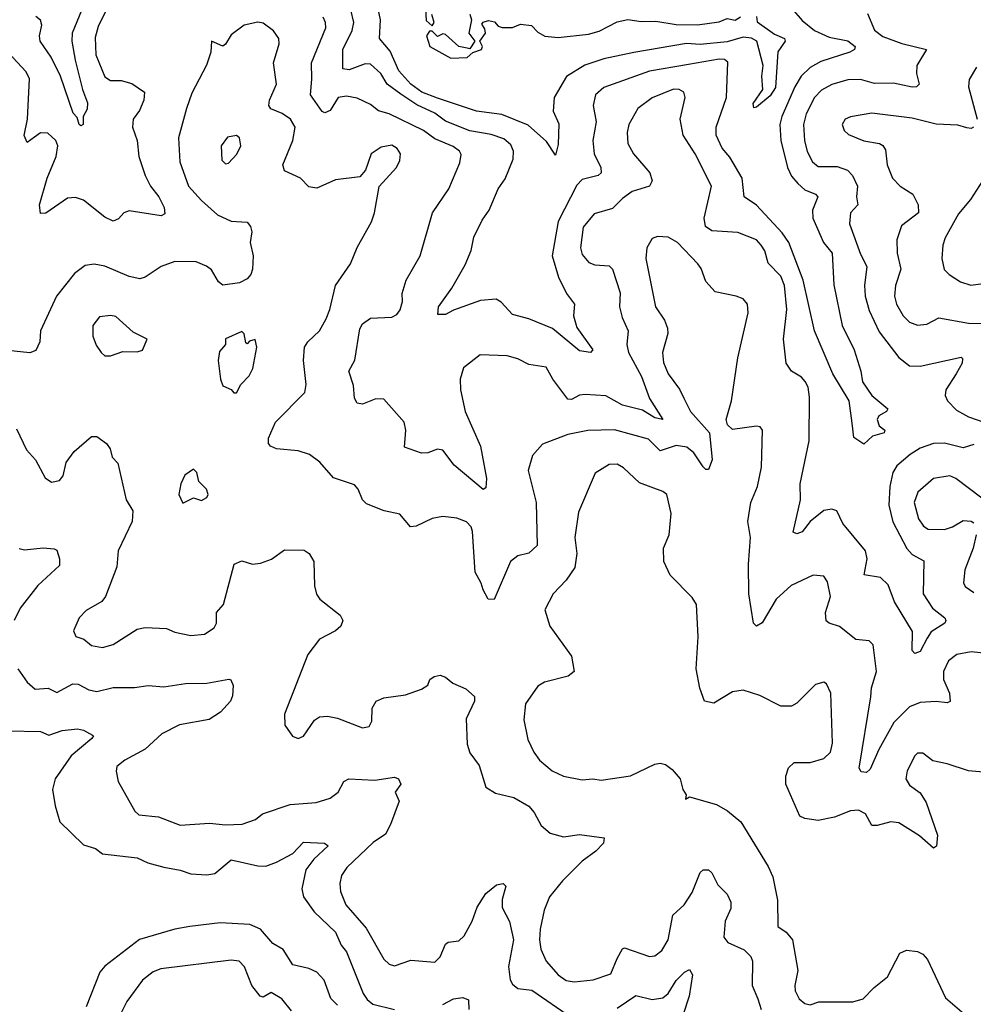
# Model space of a CAD drawing. Extents: x 1771496 to 1971148, y 471553 to 643630.
# Tile 596 of 656: x 1893607 to 1897163, y 603645 to 607316. Entities that reach past the tile are written whole.
import ezdxf

# ---------------------------------------------------------------- set-up
doc = ezdxf.new("R2010")
doc.units = 0

msp = doc.modelspace()

# ---------------------------------------------------------------- linework, layer by layer
at = {"layer": '0CON10XD'}
for points in [[(1893872.8, 607435), (1893803, 607265), (1893801.3, 607235), (1893814.2, 607164.1), (1893840.8, 607055), (1893859.8, 607005), (1893858.1, 606981.9), (1893843.3, 606955), (1893843.8, 606925), (1893835, 606920), (1893829.2, 606925), (1893820.8, 606950.8), (1893806.6, 606966.6), (1893759, 607105), (1893724, 607176), (1893683.9, 607235), (1893680.3, 607255), (1893689.5, 607295), (1893684.2, 607314.2), (1893666.9, 607326.9)], [(1896355, 607327.1), (1896357, 607307), (1896421.4, 607261.4), (1896458.8, 607245), (1896462, 607235), (1896434.1, 607195.9), (1896425, 607063.3), (1896405, 607031.8), (1896355, 606989.4), (1896345, 606986.7), (1896342.5, 607002.5), (1896378, 607055), (1896374.7, 607104.7), (1896379.7, 607145), (1896355.3, 607235.3), (1896336.1, 607246.1), (1896305, 607250.8), (1896245, 607232.9), (1896145, 607223.3), (1896093.2, 607226.8), (1895897.1, 607192.9), (1895785, 607170), (1895713.8, 607146.2), (1895646, 607104), (1895600.5, 607025), (1895596.5, 606975), (1895617.5, 606927.5), (1895615, 606850), (1895605, 606810), (1895571.3, 606861.3), (1895502.6, 606922.6), (1895405, 606961.9), (1895310, 606975), (1895165, 607023.3), (1895106.8, 607045), (1895065.2, 607075), (1895020.9, 607125), (1894988.4, 607198.4), (1894948.2, 607245), (1894953, 607315), (1894933.8, 607405)], [(1893938.9, 607371.1), (1893899.4, 607290.6), (1893888.8, 607248.8), (1893890.8, 607185), (1893925, 607101.9), (1893945, 607089.1), (1893985, 607088.8), (1894025, 607078.1), (1894072, 607045), (1894069.5, 607015), (1894053.3, 606976.7), (1894030.6, 606945), (1894027.5, 606915), (1894044.6, 606864.6), (1894050.9, 606805), (1894075.4, 606735), (1894094.7, 606694.8), (1894125.6, 606655), (1894145.5, 606615), (1894147.9, 606592.1), (1894135, 606584.4), (1894015, 606602.5), (1893995, 606595.7), (1893975, 606572.5), (1893955, 606564.3), (1893925, 606578.9), (1893845, 606642.5), (1893815, 606652.5), (1893785, 606650), (1893705, 606593.8), (1893685, 606593.3), (1893680.8, 606625), (1893710, 606725), (1893743.5, 606805), (1893748.8, 606845), (1893741.8, 606865), (1893712.2, 606892.2), (1893685, 606893.3), (1893662.4, 606877.6)], [(1896462.3, 607385), (1896525, 607313.1), (1896570.8, 607275), (1896625, 607249.8), (1896695, 607236.8), (1896722.7, 607215), (1896720.5, 607205), (1896702.5, 607195), (1896595, 607159.3), (1896555, 607137.5), (1896521.1, 607105), (1896497, 607065), (1896448.7, 606955), (1896441.7, 606925), (1896445.2, 606865), (1896469.6, 606765), (1896485, 606732.5), (1896508.1, 606705), (1896535, 606681.6), (1896574.3, 606665), (1896582.7, 606655), (1896563.7, 606605), (1896564.1, 606575), (1896604.9, 606484.9), (1896637.1, 606445), (1896642.8, 606327.2), (1896674.4, 606175), (1896718.2, 606085), (1896743.3, 606005), (1896749.2, 605965), (1896785, 605914.4), (1896843.8, 605865), (1896838.8, 605855), (1896811.1, 605838.9), (1896804.4, 605825), (1896811.3, 605801.3), (1896832.5, 605785), (1896830, 605775), (1896787.5, 605762.5), (1896755, 605732.5), (1896717.3, 605757.3), (1896711.2, 605811.2), (1896699.7, 605895), (1896638.9, 605995), (1896571.1, 606155), (1896528.7, 606345), (1896474.8, 606485), (1896450.8, 606520.7), (1896355, 606624.5), (1896307.9, 606655), (1896300.6, 606725), (1896255, 606803.2), (1896226.4, 606836.4), (1896204.7, 606885), (1896204.7, 606915), (1896243.2, 607025), (1896247.2, 607157.2), (1896235, 607167.7), (1896215, 607168.2), (1896101.1, 607148.9), (1895955, 607123.5), (1895785, 607062.7), (1895753.8, 607035), (1895745.5, 606995.5), (1895756.4, 606935), (1895743.8, 606865), (1895749.6, 606815), (1895774.5, 606765), (1895775.6, 606745), (1895763.8, 606735), (1895705, 606719.5), (1895685, 606698.1), (1895615, 606562.9), (1895592, 606435), (1895615.9, 606355), (1895646.2, 606295), (1895675.5, 606255), (1895672, 606212), (1895685, 606168.1), (1895744, 606085), (1895735.5, 606074.5), (1895695, 606081.1), (1895593.8, 606163.8), (1895505, 606200), (1895445, 606216.2), (1895402.6, 606262.6), (1895383.3, 606273.2), (1895325, 606268.9), (1895225, 606233.1), (1895195, 606216.2), (1895165.8, 606215.8), (1895168.9, 606245), (1895218.8, 606315), (1895268.7, 606401.3), (1895290.4, 606455), (1895300, 606505), (1895332, 606568), (1895358.2, 606605), (1895391.2, 606685), (1895417.8, 606722.3), (1895447.2, 606795), (1895447.8, 606825), (1895438.9, 606848.9), (1895411.8, 606871.8), (1895365, 606887.8), (1895285, 606901.2), (1895195, 606937.3), (1895155, 606967.5), (1895087.6, 606997.6), (1895028.1, 607038.1), (1894977.3, 607075), (1894953.7, 607115), (1894915, 607150.2), (1894895, 607150.9), (1894835, 607128.3), (1894812.1, 607132.1), (1894811.7, 607205), (1894846.2, 607275), (1894852.6, 607305), (1894842.1, 607352.1)], [(1895120.8, 607355), (1895122.3, 607312.3), (1895145, 607292.5), (1895152.5, 607305), (1895143.8, 607335)], [(1895285.8, 607335.8), (1895291.2, 607315), (1895282, 607265), (1895303.8, 607235), (1895285, 607206.7), (1895275, 607208.8), (1895245, 607216.2), (1895195, 607260), (1895185, 607262.5), (1895165, 607253.3), (1895145, 607272.5), (1895135, 607272.5), (1895124, 607255), (1895136, 607215), (1895215, 607172.2), (1895275, 607174), (1895297.3, 607192.7), (1895329.2, 607205), (1895332.5, 607215), (1895322.5, 607235), (1895344.2, 607265), (1895342, 607282), (1895330.7, 607299.3), (1895335, 607306.7), (1895355, 607312.5), (1895377, 607307), (1895391.2, 607291.2), (1895406, 607286), (1895445, 607286), (1895475, 607298.8), (1895515, 607294), (1895538.8, 607268.8), (1895565, 607254.4), (1895615, 607249.5), (1895728.2, 607261.8), (1895767.7, 607272.3), (1895835, 607307.5), (1895875, 607315.8), (1895925, 607308.6), (1895979.5, 607309.5), (1896055, 607297.5), (1896135, 607296.2), (1896215, 607307.5), (1896245, 607320), (1896275, 607313.8), (1896295, 607326.2)], [(1896768.2, 607338.2), (1896795, 607276.5), (1896825, 607253.1), (1896896.5, 607226.5), (1896988, 607205), (1896952.7, 607145), (1896951.6, 607115), (1896960.5, 607075), (1896951.2, 607065), (1896935, 607063.6), (1896865, 607079.3), (1896795, 607077.9), (1896742.6, 607092.6), (1896695, 607090.8), (1896635, 607073.9), (1896596.9, 607053.1), (1896570.3, 607025), (1896539.5, 606965), (1896529.3, 606925), (1896533.8, 606865), (1896543.9, 606823.9), (1896563.3, 606785), (1896585, 606768), (1896655, 606768.5), (1896694.1, 606754.1), (1896712.5, 606735), (1896730.8, 606695), (1896727.3, 606655), (1896732.5, 606625), (1896704.5, 606595), (1896700.9, 606555), (1896741.9, 606441.9), (1896766.2, 606395), (1896757.2, 606325), (1896759.1, 606285), (1896775, 606230.8), (1896811.5, 606151.5), (1896885.8, 606055.8), (1896925.3, 606025.3), (1896965, 606023.8), (1897117.3, 606057.3), (1897122.6, 606052.6), (1897121.6, 606035), (1897098.7, 605995), (1897060.8, 605935), (1897058.2, 605915), (1897066.7, 605895), (1897099.8, 605859.8), (1897144.9, 605834.9), (1897235, 605804.1)], [(1893662.4, 606877.6), (1893635, 606857.1), (1893623.9, 606883.9), (1893635.8, 606945), (1893643.1, 607095), (1893630.8, 607120.8), (1893581.9, 607175), (1893555, 607190.6), (1893525, 607193.3), (1893445, 607154.6), (1893404.5, 607144.5), (1893378.1, 607148.1), (1893376.7, 607165), (1893415, 607224.4), (1893428.3, 607275), (1893408.5, 607318.5)], [(1895335, 605190), (1895328.1, 605215), (1895305.4, 605255.4), (1895295, 605407.5), (1895291.1, 605425), (1895273.4, 605443.4), (1895237.4, 605457.4), (1895185, 605463.6), (1895144.6, 605455.4), (1895085, 605427.5), (1895064.4, 605424.4), (1895025, 605472), (1894965.7, 605484.3), (1894900.2, 605510.2), (1894885.8, 605525), (1894868.6, 605565), (1894855, 605580.8), (1894777.1, 605607.1), (1894726.4, 605666.4), (1894687.5, 605695), (1894645, 605708.1), (1894565, 605715.4), (1894542.5, 605725), (1894534.3, 605735), (1894534.4, 605755), (1894561.4, 605815), (1894670.6, 605925), (1894675.4, 605955), (1894664.7, 606045), (1894669.1, 606095), (1894681.1, 606115), (1894724.5, 606155), (1894749.6, 606200.4), (1894763.8, 606235), (1894784.6, 606325), (1894840.4, 606405), (1894865, 606465.8), (1894918.6, 606561.4), (1894930.4, 606595), (1894947, 606693), (1895011.9, 606765), (1895025, 606790), (1895027.3, 606815), (1895015, 606835.6), (1894995, 606847.3), (1894955, 606840.6), (1894918, 606815), (1894895.9, 606754.1), (1894875, 606730), (1894785, 606718.1), (1894715, 606686.9), (1894685, 606692.5), (1894654.5, 606724.5), (1894595, 606752.5), (1894588.5, 606775), (1894625.4, 606865), (1894633.8, 606915), (1894616.4, 606945), (1894586.1, 606966.1), (1894543.8, 606983.8), (1894535.5, 606995), (1894537.9, 607015), (1894564.6, 607075), (1894553.6, 607155), (1894574.6, 607225), (1894573.9, 607245), (1894553.4, 607273.4), (1894515, 607302.5), (1894495, 607306.1), (1894444.2, 607295), (1894395, 607259.2), (1894375, 607224.2), (1894365, 607217.1), (1894322.5, 607235), (1894320, 607195), (1894303.8, 607146.2), (1894248.8, 607041.2), (1894228.5, 606985), (1894199.7, 606875), (1894204.1, 606785), (1894236.7, 606695), (1894285, 606641.6), (1894345, 606588.2), (1894395, 606564), (1894455, 606561.2), (1894467.9, 606545), (1894472.5, 606525), (1894466, 606485), (1894477.5, 606435), (1894474.5, 606385), (1894468.5, 606365), (1894455, 606349.4), (1894426.1, 606333.9), (1894365, 606325.6), (1894347.8, 606337.8), (1894322.7, 606382.7), (1894303, 606397), (1894265, 606412.7), (1894185, 606413.8), (1894135, 606395.8), (1894075, 606355.6), (1894055, 606349.1), (1894015, 606358.6), (1893925, 606396.9), (1893885, 606404.4), (1893850.6, 606399.4), (1893811.1, 606368.9), (1893744.4, 606285), (1893684.5, 606155.5), (1893682.5, 606115), (1893667.6, 606082.4), (1893645, 606072.9), (1893562.6, 606082.6)], [(1897165, 605731.8), (1897125, 605718.9), (1897055, 605736.8), (1897015, 605736), (1896965, 605717.8), (1896926.9, 605695), (1896878.2, 605651.8), (1896862.4, 605627.6), (1896851.1, 605575), (1896848.4, 605505), (1896863, 605443), (1896915, 605343.4), (1896935, 605321.6), (1896978.2, 605298.2), (1896976.6, 605175), (1897010.9, 605120.9), (1897056.7, 605085), (1897060, 605075), (1897056.2, 605065), (1897006.2, 605033.8), (1896990.4, 605009.6), (1896965, 604959.4), (1896945, 604952.5), (1896935, 604964), (1896936.8, 605035), (1896869.4, 605145), (1896845, 605208.5), (1896816.4, 605236.4), (1896755.6, 605245.6), (1896767.7, 605305), (1896760.8, 605335), (1896676.7, 605436.7), (1896654.3, 605484.3), (1896635, 605490), (1896605, 605485.6), (1896554.6, 605445), (1896525, 605406.5), (1896505, 605398.9), (1896491.4, 605405), (1896518.8, 605525), (1896517.7, 605585), (1896550.9, 605745), (1896551.7, 605908.3), (1896546.9, 605945), (1896536.3, 605966.3), (1896522.6, 605982.6), (1896485.2, 606005.2), (1896464.7, 606034.7), (1896455.3, 606125), (1896468.1, 606235), (1896458.4, 606325), (1896445, 606359.1), (1896397.7, 606407.7), (1896385, 606454), (1896372.5, 606475), (1896354.4, 606495), (1896285, 606522), (1896187.9, 606527.9), (1896164.7, 606545), (1896158.8, 606575), (1896186.7, 606695), (1896125.3, 606815), (1896081.2, 606885), (1896069.6, 606945), (1896088.5, 607025), (1896082.9, 607045), (1896066.7, 607055), (1896045, 607055.9), (1895965, 607024), (1895911.5, 606985), (1895878.4, 606925), (1895872.1, 606895), (1895874.3, 606854.3), (1895896.1, 606815), (1895956.2, 606745), (1895965.4, 606715), (1895955.4, 606694.6), (1895891.4, 606675), (1895855, 606649.4), (1895818, 606612), (1895748.9, 606591.1), (1895708, 606542), (1895697.6, 606465), (1895705, 606440), (1895729.7, 606409.7), (1895751.6, 606401.6), (1895805, 606397.9), (1895817.5, 606385), (1895846.7, 606296.7), (1895843.8, 606245), (1895853.8, 606205), (1895875.4, 606155), (1895871.3, 606105), (1895877.4, 606075), (1895925.4, 605985.4), (1895955, 605903.6), (1896005.4, 605824.6), (1895975, 605831.2), (1895929.5, 605859.5), (1895855, 605878.2), (1895793.1, 605913.1), (1895715, 605918.2), (1895695, 605915.4), (1895665, 605900), (1895650.9, 605900.9), (1895595.5, 605975), (1895569.8, 606019.8), (1895505, 606029.5), (1895465, 606051.5), (1895425, 606061.8), (1895323.8, 606066.2), (1895262.5, 606017.5), (1895249.2, 605975), (1895250.4, 605935), (1895268.6, 605855), (1895325.4, 605725), (1895347.8, 605605), (1895345, 605570), (1895335, 605563.8), (1895227.5, 605655), (1895185, 605710), (1895165, 605714.3), (1895129.4, 605700.6), (1895105, 605698.9), (1895041.8, 605721.8), (1895046.9, 605785), (1895040.9, 605815), (1894965, 605900.6), (1894935, 605902.2), (1894885, 605882.2), (1894865, 605886.2), (1894855.7, 605905), (1894851.7, 605951.7), (1894834.3, 606005), (1894856.4, 606046.4), (1894875, 606163.3), (1894885, 606181.9), (1894915, 606202.7), (1894995, 606206.8), (1895013.5, 606216.5), (1895026.2, 606233.8), (1895034, 606265), (1895032.7, 606295), (1895047.5, 606345), (1895100, 606435), (1895145.7, 606595), (1895207.1, 606685), (1895248.3, 606781.7), (1895252.6, 606812.6), (1895246.9, 606825), (1895222.8, 606842.8), (1895155, 606871.4), (1895113, 606903), (1894985, 606964.8), (1894945, 606975.9), (1894915, 606999.2), (1894865, 607023.5), (1894825, 607030.4), (1894795, 607025.5), (1894765, 606976.5), (1894745, 606967.9), (1894735, 606972.7), (1894691.2, 607035), (1894695.8, 607094.2), (1894695.3, 607154.7), (1894748.4, 607285), (1894747.8, 607305), (1894738.7, 607325)], [(1897175, 607138.9), (1897147.1, 607092.9), (1897144.6, 607065), (1897176.9, 606945)], [(1897164.2, 606915), (1897155, 606909.5), (1897138.2, 606911.8), (1897105, 606922.3), (1897025, 606926.5), (1896935, 606948.9), (1896785, 606966.5), (1896705, 606953.6), (1896685, 606944.3), (1896674.5, 606925), (1896681.9, 606901.9), (1896697.6, 606887.6), (1896755, 606863.8), (1896813.6, 606853.6), (1896825, 606846), (1896835, 606830), (1896841.8, 606775), (1896862.1, 606725), (1896890, 606695), (1896937.5, 606665), (1896957.1, 606625), (1896959.1, 606595), (1896895, 606546.9), (1896877.5, 606495), (1896878.8, 606445), (1896892.9, 606385), (1896872.8, 606325), (1896868.9, 606285), (1896876.6, 606255), (1896900.9, 606210.9), (1896925, 606187.9), (1896955, 606176.2), (1896989.1, 606180.9), (1897035, 606204.5), (1897145, 606183.7), (1897205, 606182.3)], [(1894375, 606778), (1894385, 606780.8), (1894416.1, 606813.9), (1894432.2, 606845), (1894426.4, 606875), (1894415, 606884.3), (1894382.3, 606877.7), (1894358.5, 606845), (1894361.3, 606791.3), (1894375, 606778)], [(1897197.1, 606715), (1897151.9, 606645), (1897108.1, 606591.9), (1897057.9, 606502.1), (1897049.1, 606475), (1897045.4, 606425), (1897054.7, 606384.7), (1897073.1, 606365), (1897115, 606338.8), (1897153.7, 606326.3), (1897237.2, 606337.2)], [(1897225, 604951.8), (1897155, 604959.3), (1897101.6, 604948.4), (1897070, 604925), (1897051.2, 604885), (1897052.2, 604855), (1897074.4, 604805), (1897077, 604773), (1897065, 604768.6), (1897025, 604773.8), (1896965, 604770), (1896925, 604753.9), (1896866.7, 604695), (1896811.1, 604595), (1896778.5, 604521.5), (1896765, 604509.4), (1896745, 604511.4), (1896736.9, 604525), (1896780.7, 604790.7), (1896783.5, 604825), (1896802.5, 604885), (1896790, 604985), (1896775, 605000), (1896725, 605004.5), (1896663.7, 605053.7), (1896625, 605065.6), (1896614.6, 605074.6), (1896612.1, 605105), (1896630, 605165), (1896619.5, 605219.5), (1896605, 605240.8), (1896565.5, 605244.5), (1896483.5, 605206.5), (1896427.3, 605155), (1896375, 605067.1), (1896355, 605054), (1896342.9, 605065), (1896326.1, 605175), (1896324.6, 605285), (1896332.3, 605385), (1896322.7, 605445), (1896333.5, 605515), (1896357.8, 605575), (1896372.9, 605647.1), (1896376.7, 605785), (1896367.6, 605797.6), (1896355, 605800), (1896265, 605788), (1896246, 605805), (1896240.8, 605825), (1896261.2, 605895), (1896284.6, 606055), (1896323, 606223), (1896320.6, 606255), (1896305, 606274.3), (1896278.8, 606285), (1896200.6, 606300.6), (1896165, 606340), (1896148.2, 606388.2), (1896135.8, 606405), (1896059.4, 606485), (1896025, 606504.4), (1895985, 606507.8), (1895965, 606499.2), (1895945.5, 606465), (1895941.2, 606425), (1895977.7, 606245), (1896010.9, 606195), (1896022.1, 606165), (1896023.5, 606145), (1896003.8, 606075), (1896007.9, 606037.9), (1896025.5, 605995), (1896067.4, 605937.4), (1896084, 605904), (1896107.9, 605855), (1896179.4, 605775), (1896189.5, 605675), (1896175, 605638), (1896165, 605638.6), (1896155, 605648.6), (1896120.3, 605700.3), (1896095, 605721.3), (1896055, 605727.8), (1895995, 605707.9), (1895951.7, 605751.7), (1895825, 605786.5), (1895725, 605784.3), (1895651.2, 605768.8), (1895556.6, 605733.4), (1895518.7, 605691.3), (1895503.3, 605635), (1895533.3, 605515), (1895536.7, 605355), (1895505, 605326.7), (1895465, 605316.9), (1895436.9, 605295), (1895376.8, 605153.2), (1895354, 605155), (1895335, 605190)], [(1893945, 606062.2), (1893992, 606078), (1894045, 606077.5), (1894065, 606083.3), (1894082.5, 606125), (1894030, 606150), (1893965, 606208.6), (1893945, 606212.5), (1893905, 606208), (1893880, 606175), (1893879.2, 606135), (1893891.7, 606101.7), (1893911.2, 606075), (1893925, 606062.9), (1893945, 606062.2)], [(1894415, 605923.8), (1894432, 605955), (1894462.7, 605987.3), (1894476.2, 606015), (1894491.5, 606095), (1894485, 606123.8), (1894463.3, 606116.7), (1894455, 606106.7), (1894450.5, 606110.5), (1894444.3, 606144.3), (1894435, 606152.5), (1894374, 606126), (1894373.8, 606105), (1894351.8, 606078.2), (1894346.9, 606045), (1894355.6, 605975), (1894365, 605950), (1894395, 605936.7), (1894405, 605923.8), (1894415, 605923.8)], [(1893595, 605790), (1893631.8, 605711.8), (1893665.6, 605675), (1893702.5, 605607.5), (1893725, 605591.4), (1893755, 605597.5), (1893769.1, 605615), (1893780.8, 605665), (1893810, 605705), (1893875, 605761.4), (1893895, 605762), (1893931.2, 605735), (1893943.8, 605715), (1893951.2, 605685), (1893972.7, 605662.7), (1894004.5, 605525), (1894028.5, 605485), (1894026, 605445), (1893974.5, 605335), (1893969.5, 605275), (1893927.1, 605165), (1893913.1, 605146.9), (1893855, 605113.3), (1893828.6, 605085), (1893807, 605037), (1893815.8, 605015.8), (1893846.4, 605006.4), (1893875, 604982.7), (1893915.5, 604974.5), (1893955, 604985.7), (1894045, 605043.8), (1894075, 605050), (1894154.1, 605045.9), (1894185, 605031.9), (1894245, 605020), (1894295.6, 605024.4), (1894332.4, 605047.6), (1894341.4, 605065), (1894341.2, 605105), (1894366.9, 605135), (1894406.7, 605285), (1894435, 605298), (1894475, 605285.6), (1894505, 605289.4), (1894545.5, 605304.5), (1894595, 605339.4), (1894668.1, 605338.1), (1894686.2, 605325), (1894704.2, 605295), (1894705.7, 605205), (1894713.6, 605173.6), (1894726, 605155), (1894802, 605095), (1894812, 605075), (1894804, 605055), (1894785, 605037.5), (1894725, 605005.8), (1894681.7, 604948.3), (1894594, 604726), (1894595.5, 604685), (1894624.6, 604644.6), (1894645, 604635.8), (1894665, 604644.2), (1894706.2, 604703.8), (1894725, 604716.5), (1894755, 604718.8), (1894791.5, 604711.5), (1894885, 604675.6), (1894910, 604680), (1894920.5, 604700.5), (1894921.9, 604748.1), (1894935.8, 604774.2), (1894965, 604787.1), (1895045, 604798.2), (1895105, 604819.5), (1895128.8, 604835), (1895136.7, 604855), (1895152.7, 604867.3), (1895175, 604871.2), (1895195, 604863.8), (1895221.8, 604841.8), (1895270.9, 604820.9), (1895302.3, 604792.3), (1895302.5, 604775), (1895271.7, 604708.3), (1895275.6, 604615), (1895285, 604582), (1895320, 604535), (1895345, 604454), (1895381.7, 604431.7), (1895450, 604415), (1895505, 604382.9), (1895525, 604360), (1895551.3, 604311.3), (1895585, 604282.2), (1895635, 604269.1), (1895695, 604277.7), (1895786.2, 604265), (1895784.2, 604245), (1895755.9, 604215), (1895705, 604178.1), (1895630.8, 604105), (1895583.1, 604045), (1895563.2, 603995), (1895547.2, 603925), (1895544.8, 603885), (1895550.1, 603850.1), (1895570.7, 603805), (1895614.6, 603755), (1895645, 603733.3), (1895675, 603728.2), (1895745, 603735.3), (1895811.9, 603758.1), (1895834.8, 603815.2), (1895855, 603851.2), (1895862.5, 603855), (1895955, 603822.5), (1895975, 603825.5), (1896001.9, 603845), (1896024.5, 603885), (1896042.7, 603977.3), (1896084.4, 604015), (1896115, 604061.4), (1896145, 604136.2), (1896155, 604145.8), (1896175, 604145.6), (1896188.1, 604135), (1896210, 604090), (1896245.6, 604055), (1896258.2, 604025), (1896258.2, 604001.8), (1896238.2, 603955), (1896232.7, 603895), (1896247.5, 603875), (1896308.1, 603848.1), (1896333.3, 603823.3), (1896339.6, 603805), (1896338.6, 603715), (1896359.4, 603665), (1896372.5, 603625)], [(1894215, 605513.3), (1894255, 605533.3), (1894285, 605522.5), (1894305, 605533.8), (1894310, 605545), (1894303.3, 605565), (1894275, 605593.3), (1894267.3, 605627.3), (1894255, 605640), (1894223.2, 605616.8), (1894207.5, 605585), (1894200.8, 605545), (1894215, 605513.3)], [(1897215, 604508.2), (1897145, 604514.6), (1897065, 604541.5), (1897011.7, 604551.7), (1896975, 604581.2), (1896955, 604581.2), (1896945, 604571.2), (1896915.8, 604515), (1896911.9, 604485), (1896925, 604462), (1896965, 604432.9), (1896987, 604397), (1897029.4, 604275), (1897025.7, 604234.3), (1897015, 604226.2), (1896962.6, 604272.6), (1896885, 604321.5), (1896855, 604325.4), (1896805, 604310.6), (1896785, 604310.8), (1896760.6, 604355), (1896735, 604367.9), (1896704.7, 604365.3), (1896645, 604341.8), (1896585, 604329.5), (1896535, 604336.7), (1896516.2, 604346.2), (1896464.3, 604465.7), (1896463.3, 604495), (1896473.2, 604526.8), (1896494.4, 604545.6), (1896555, 604546.4), (1896605, 604560.5), (1896630, 604585), (1896637.9, 604617.9), (1896632.2, 604805), (1896615, 604840), (1896605.7, 604845.7), (1896575, 604837.1), (1896505, 604767.5), (1896485, 604755.7), (1896445, 604756), (1896366.3, 604796.3), (1896305, 604815.4), (1896265, 604810), (1896195, 604767.5), (1896160, 604775), (1896143.4, 604823.4), (1896130, 604895), (1896136.7, 605015), (1896130.6, 605135), (1896115, 605161.2), (1896032.5, 605245), (1896009.4, 605295), (1896008.1, 605345), (1896028.6, 605395), (1896036.9, 605475), (1896020, 605545), (1896005, 605556.9), (1895918.2, 605588.2), (1895858.6, 605645), (1895835, 605657.8), (1895805, 605656.9), (1895752.5, 605625), (1895690.8, 605479.2), (1895677.5, 605385), (1895684.6, 605325), (1895677.4, 605272.6), (1895645, 605225.7), (1895596.7, 605175), (1895565.5, 605115), (1895584, 605054), (1895665, 604942), (1895674.2, 604885), (1895652.5, 604867.5), (1895564, 604846), (1895538.9, 604831.1), (1895492.5, 604765), (1895486.7, 604705), (1895502.2, 604632.3), (1895523.6, 604585), (1895545.4, 604555), (1895592.9, 604515), (1895635, 604495.4), (1895705, 604481.9), (1895744.3, 604485.7), (1895775, 604480), (1895885, 604496)], [(1897195, 605532), (1897097.5, 605605), (1897075, 605614.4), (1897015, 605605.5), (1896955.8, 605554.2), (1896942.7, 605515), (1896959.2, 605455), (1896977.3, 605427.3), (1896995, 605416.2), (1897055.3, 605414.7), (1897085.3, 605424.7), (1897125, 605448.6), (1897155, 605446.2), (1897165, 605440)], [(1897173.1, 605395), (1897161.9, 605345), (1897130.8, 605265), (1897126.1, 605216.1), (1897132.7, 605202.7), (1897165, 605180)], [(1893605, 605344.4), (1893625, 605339.4), (1893695, 605346.2), (1893735, 605343.3), (1893745, 605337.5), (1893755.6, 605305), (1893755, 605280), (1893674.3, 605205.7), (1893608.7, 605121.3), (1893586.7, 605075)], [(1893600.4, 604895), (1893635, 604845.6), (1893665, 604819.1), (1893712.8, 604822.8), (1893745, 604807.5), (1893805, 604840), (1893825, 604838.7), (1893865, 604816.4), (1893895, 604810.5), (1893955, 604825.3), (1894035, 604825.3), (1894086.5, 604833.5), (1894145, 604828), (1894225, 604840.7), (1894305, 604841.8), (1894387, 604857), (1894394.1, 604854.1), (1894403, 604833), (1894400.4, 604795), (1894393.6, 604775), (1894356.1, 604733.9), (1894313.8, 604706.2), (1894203.4, 604686.6), (1894137.4, 604652.6), (1894075, 604596.4), (1893998.8, 604555), (1893969.4, 604530.6), (1893966.5, 604513.5), (1893974.1, 604475), (1894035.7, 604365), (1894051.2, 604351.2), (1894125, 604343.3), (1894205, 604312.4), (1894315, 604320), (1894375, 604313.1), (1894436.4, 604316.4), (1894486.1, 604333.9), (1894512.5, 604355), (1894615, 604390), (1894713, 604397), (1894765, 604412.7), (1894794.3, 604435), (1894816.2, 604475), (1894834.4, 604485.6), (1894930.7, 604480.7), (1895005, 604492), (1895020, 604485), (1895028, 604465), (1895007.5, 604435), (1895021.7, 604401.7), (1894989.2, 604315)], [(1893564.5, 604664.5), (1893685, 604661.4), (1893715, 604648.1), (1893765, 604665.4), (1893821.9, 604671.9), (1893845, 604667.1), (1893878.3, 604648.3), (1893882.5, 604645), (1893876.2, 604635), (1893798.5, 604571.5), (1893739.1, 604485), (1893729.5, 604445), (1893738.7, 604385), (1893756.2, 604325), (1893845, 604239.4), (1893890, 604225), (1893915.7, 604205.7), (1894045, 604191.2), (1894085, 604171.8), (1894145, 604155.3), (1894205, 604144.7), (1894245, 604130.6), (1894305, 604126.8), (1894335, 604131.8), (1894395, 604183.1), (1894495, 604160.5), (1894525, 604160), (1894565, 604174.2), (1894625, 604207.2), (1894665, 604249.2), (1894743.3, 604245), (1894757.5, 604235), (1894703.8, 604186.2), (1894673.7, 604146.3), (1894659.5, 604075), (1894665.3, 604045), (1894705, 603989.1), (1894784.1, 603914.1), (1894805.2, 603865.2), (1894825, 603840), (1894887.3, 603685), (1894902.3, 603662.3), (1894924.4, 603645), (1895004.7, 603624.7)], [(1895885, 604496), (1895975, 604540), (1895995, 604543.1), (1896015, 604538.1), (1896039.8, 604519.8), (1896070, 604485), (1896080, 604445), (1896092.5, 604425), (1896090, 604410), (1896105, 604417.5), (1896205, 604389.4), (1896245.9, 604365.9), (1896295.6, 604325), (1896398.4, 604158.4), (1896415, 604120), (1896433, 604033), (1896433.5, 603935), (1896465, 603912.9), (1896488.8, 603885), (1896509.1, 603770.9), (1896496.9, 603715), (1896498.5, 603695), (1896513.5, 603665), (1896535, 603648.1), (1896555, 603643.1), (1896586.5, 603653.5), (1896713.8, 603653.8), (1896752.5, 603665), (1896792.8, 603707.3), (1896843.5, 603746.5), (1896888.8, 603835), (1896914.2, 603845.8), (1896955, 603841.4), (1896975, 603832), (1896992.1, 603812.1), (1897058.7, 603668.7), (1897155, 603586.7)], [(1894989.2, 604315), (1894970.5, 604279.5), (1894925, 604247.3), (1894826.9, 604155), (1894806.9, 604125), (1894800.7, 604095), (1894803.1, 604065), (1894823.4, 604015), (1894898.4, 603928.4), (1894965, 603812.5), (1894985, 603794.5), (1895005, 603788.6), (1895065, 603808.5), (1895155, 603801.4), (1895175, 603822), (1895195, 603868.6), (1895205, 603875.7), (1895245, 603881.4), (1895265, 603900), (1895294.4, 603955), (1895312.7, 604007.3), (1895345, 604058.2), (1895385, 604089.4), (1895410, 604095), (1895420, 604085), (1895406.4, 604035), (1895406.4, 604005), (1895432.9, 603952.9), (1895448.9, 603885), (1895429.2, 603785), (1895436.3, 603736.3), (1895445, 603719.2), (1895463.9, 603703.9), (1895517, 603697), (1895665, 603595.9)], [(1894791.9, 603641.9), (1894766.7, 603666.7), (1894741.8, 603735), (1894715, 603764.2), (1894685, 603778.4), (1894625, 603791.7), (1894589.2, 603849.2), (1894551.1, 603871.1), (1894505, 603924.2), (1894465, 603942.7), (1894355, 603948.1), (1894241.2, 603935), (1894186, 603925), (1894054.2, 603885.7), (1893925, 603786.7), (1893905.3, 603764.7), (1893855, 603635.7)], [(1894619.9, 603619.9), (1894584, 603665), (1894545, 603688.9), (1894515, 603671.5), (1894503.3, 603675), (1894472.2, 603715), (1894445, 603784.2), (1894425.7, 603805), (1894395, 603808.7), (1894133, 603777), (1894104.2, 603765.8), (1894065, 603734.5), (1894006.1, 603655), (1893986.8, 603615)], [(1895835, 603630.5), (1895905, 603677.4), (1895965, 603662.8), (1896005, 603669.2), (1896025.4, 603685), (1896055, 603732.7), (1896086.2, 603765), (1896105, 603774.6), (1896115.7, 603755), (1896103.3, 603675), (1896058, 603535)], [(1895185, 603644.1), (1895225, 603664.6), (1895260, 603670), (1895280.7, 603660.7), (1895282, 603625)]]:
    msp.add_lwpolyline(points, dxfattribs=at)

doc.saveas('drawing.dxf')
